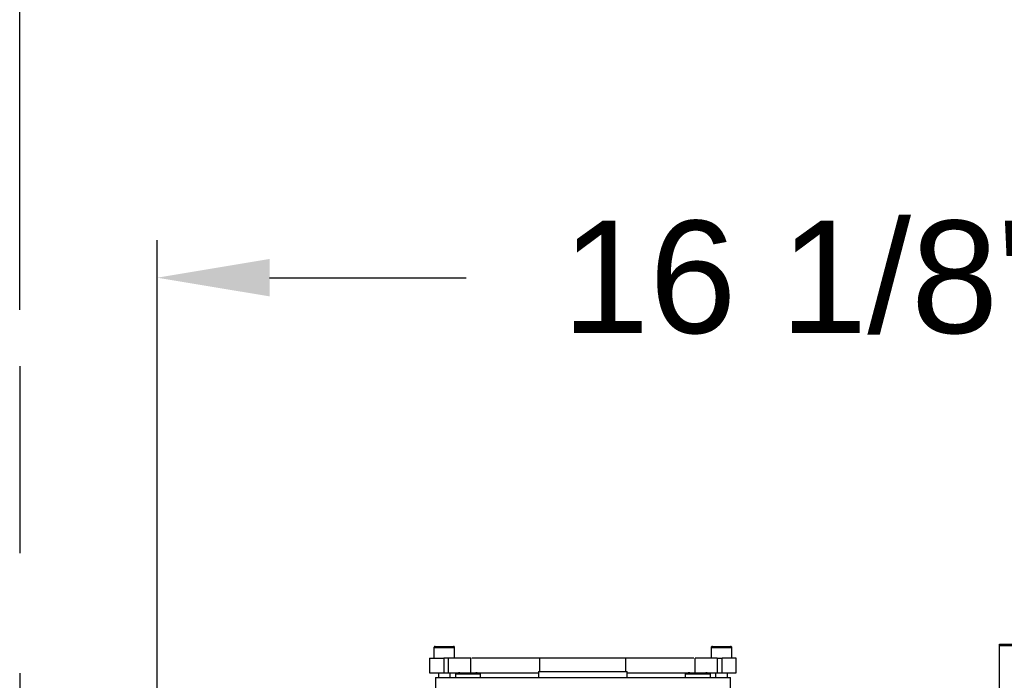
# Model space of a CAD drawing. Header units: inches. Extents: x 170 to 312, y 215 to 248.
# Tile 411 of 529: x 249.905 to 250.727, y 244.588 to 245.139. Entities that reach past the tile are written whole.
import ezdxf

# ---------------------------------------------------------------- set-up
doc = ezdxf.new("R2010")
doc.units = ezdxf.units.IN
doc.header["$LTSCALE"] = 0.25
doc.header["$MEASUREMENT"] = 0
doc.linetypes.add('PHANTOM2', pattern=[1.25, 0.625, -0.125, 0.125, -0.125, 0.125, -0.125])
for name, color, linetype in [('ANNOTATIONS', 1, 'Continuous'), ('HIDDEN', 6, 'PHANTOM2'), ('MOTOR LH', 7, 'Continuous')]:
    doc.layers.add(name, color=color, linetype=linetype)
doc.styles.add('ARIAL', font='arial.ttf', dxfattribs={"height": 0.09375})
doc.dimstyles.new('STANDARD$0', dxfattribs={"dimtxt": 0.09375, "dimasz": 0.09375, "dimexe": 0.03125, "dimexo": 0.046875, "dimgap": 0.09, "dimtad": 0, "dimtih": 1, "dimtoh": 1, "dimdec": 4, "dimzin": 0, "dimdsep": 46, "dimtxsty": 'ARIAL', "dimcen": 0.09, "dimadec": 0, "dimazin": 0, "dimtfac": 1, "dimtdec": 4, "dimtofl": 0, "dimtmove": 0, "dimatfit": 1, "dimfxl": 1, "dimtolj": 1, "dimtzin": 0, "dimarcsym": 0})

# ---------------------------------------------------------------- blocks, each defined once
blk = doc.blocks.new('*D76')
at = {"layer": 'ANNOTATIONS', "color": 0, "lineweight": -2, "transparency": 16777216}
for p, q in [((250.01971, 244.36635), (250.01971, 244.95483)), ((251.10565, 243.50697), (251.10565, 244.95483)), ((250.11346, 244.92358), (250.27757, 244.92358)), ((251.0119, 244.92358), (250.84779, 244.92358))]:
    blk.add_line(p, q, dxfattribs=at)
at = {"layer": 'ANNOTATIONS', "color": 0, "transparency": 16777216}
for points in [[(250.11346, 244.93921), (250.11346, 244.90796), (250.01971, 244.92358)], [(251.0119, 244.93921), (251.0119, 244.90796), (251.10565, 244.92358)]]:
    blk.add_solid(points, dxfattribs=at)
at = {"layer": 'defpoints', "color": 0, "transparency": 16777216}
for p in [(251.10565, 244.92358), (250.01971, 244.31947), (251.10565, 243.4601)]:
    blk.add_point(p, dxfattribs=at)
at = {"layer": 'ANNOTATIONS', "color": 0, "transparency": 16777216, "insert": (250.56268, 244.92358), "char_height": 0.09375, "attachment_point": 5, "style": 'ARIAL'}
blk.add_mtext('\\A1;16 1/8"', dxfattribs=at)
blk = doc.blocks.new('*D77')
at = {"layer": 'ANNOTATIONS', "color": 0, "lineweight": -2, "transparency": 16777216}
for p, q in [((249.90496, 244.89671), (249.90496, 245.23471)), ((251.10565, 243.50697), (251.10565, 245.23471)), ((249.99871, 245.20346), (250.2202, 245.20346)), ((251.0119, 245.20346), (250.79042, 245.20346))]:
    blk.add_line(p, q, dxfattribs=at)
at = {"layer": 'ANNOTATIONS', "color": 0, "transparency": 16777216}
for points in [[(249.99871, 245.21909), (249.99871, 245.18784), (249.90496, 245.20346)], [(251.0119, 245.21909), (251.0119, 245.18784), (251.10565, 245.20346)]]:
    blk.add_solid(points, dxfattribs=at)
at = {"layer": 'defpoints', "color": 0, "transparency": 16777216}
for p in [(251.10565, 245.20346), (249.90496, 244.84983), (251.10565, 243.4601)]:
    blk.add_point(p, dxfattribs=at)
at = {"layer": 'ANNOTATIONS', "color": 0, "transparency": 16777216, "insert": (250.50531, 245.20346), "char_height": 0.09375, "attachment_point": 5, "style": 'ARIAL'}
blk.add_mtext('\\A1;18 1/2"', dxfattribs=at)

msp = doc.modelspace()

# ---------------------------------------------------------------- linework, layer by layer
at = {"layer": 'HIDDEN'}
msp.add_line((249.90496, 244.84983), (249.90496, 244.45206), dxfattribs=at)
at = {"layer": 'MOTOR LH'}
for p, q in [((250.25064, 244.61487), (250.25064, 244.60601)), ((250.25064, 244.61487), (250.26787, 244.61487)), ((250.26787, 244.60601), (250.26787, 244.61487)), ((250.48194, 244.61487), (250.48194, 244.60601)), ((250.48194, 244.61487), (250.49917, 244.61487)), ((250.49917, 244.60601), (250.49917, 244.61487)), ((250.72246, 243.92737), (250.72246, 244.61782)), ((250.72246, 244.61782), (256.48809, 244.61782)), ((256.48809, 244.61635), (250.72246, 244.61635)), ((250.24695, 244.60601), (250.24695, 244.59371)), ((250.25881, 244.60601), (250.25881, 244.59371)), ((250.26281, 244.60601), (250.25881, 244.60601)), ((250.26281, 244.59371), (250.26281, 244.60601)), ((250.2814, 244.59371), (250.2814, 244.60603)), ((250.33908, 244.59494), (250.33908, 244.60601)), ((250.41073, 244.60601), (250.33908, 244.60601)), ((250.41073, 244.59494), (250.41073, 244.60601)), ((250.46841, 244.60603), (250.46841, 244.59371)), ((250.48699, 244.60601), (250.48699, 244.59371)), ((250.48699, 244.60601), (250.491, 244.60601)), ((250.491, 244.59371), (250.491, 244.60601)), ((250.50286, 244.59371), (250.50286, 244.60601)), ((250.24695, 244.59371), (250.27171, 244.59371)), ((250.25187, 244.59002), (250.25187, 244.53749)), ((250.25187, 244.59002), (250.49794, 244.59002)), ((250.25433, 244.59371), (250.25433, 244.59002)), ((250.26418, 244.59002), (250.26418, 244.59371)), ((250.26855, 244.59297), (250.26855, 244.59002)), ((250.26855, 244.59297), (250.28947, 244.59297)), ((250.28627, 244.59371), (250.33799, 244.59371)), ((250.28947, 244.59002), (250.28947, 244.59297)), ((250.33799, 244.59494), (250.33799, 244.59002)), ((250.33799, 244.59494), (250.41181, 244.59494)), ((250.41181, 244.59002), (250.41181, 244.59494)), ((250.41181, 244.59371), (250.46342, 244.59371)), ((250.46034, 244.59297), (250.46034, 244.59002)), ((250.46034, 244.59297), (250.48125, 244.59297)), ((250.47812, 244.59371), (250.50286, 244.59371)), ((250.48125, 244.59002), (250.48125, 244.59297)), ((250.48563, 244.59371), (250.48563, 244.59002)), ((250.49547, 244.59002), (250.49547, 244.59371)), ((250.49794, 244.53749), (250.49794, 244.59002))]:
    msp.add_line(p, q, dxfattribs=at)
for points, knots in [([(250.25163, 244.61586), (250.25153, 244.61585), (250.25134, 244.61583), (250.25106, 244.6157), (250.25082, 244.61547), (250.25066, 244.61516), (250.25065, 244.61493), (250.25064, 244.61482)], [0, 0, 0, 0, 0.177794, 0.3694, 0.566645, 0.79285, 1, 1, 1, 1]), ([(250.26786, 244.61482), (250.26786, 244.61491), (250.26786, 244.61511), (250.26774, 244.61539), (250.26753, 244.61564), (250.26723, 244.61582), (250.26699, 244.61585), (250.26688, 244.61586)], [0, 0, 0, 0, 0.174507, 0.364037, 0.56095, 0.789089, 1, 1, 1, 1]), ([(250.48293, 244.61586), (250.48283, 244.61585), (250.48263, 244.61583), (250.48236, 244.6157), (250.48212, 244.61547), (250.48196, 244.61516), (250.48195, 244.61493), (250.48194, 244.61482)], [0, 0, 0, 0, 0.177794, 0.3694, 0.566645, 0.79285, 1, 1, 1, 1]), ([(250.49916, 244.61482), (250.49916, 244.61491), (250.49916, 244.61511), (250.49904, 244.61539), (250.49883, 244.61564), (250.49853, 244.61582), (250.49829, 244.61585), (250.49818, 244.61586)], [0, 0, 0, 0, 0.174507, 0.364037, 0.56095, 0.789089, 1, 1, 1, 1]), ([(250.28127, 244.60601), (250.28131, 244.60601), (250.28147, 244.60601), (250.2805, 244.60601), (250.27841, 244.60601), (250.27523, 244.60601), (250.27136, 244.60601), (250.26706, 244.60601), (250.26423, 244.60601), (250.26281, 244.60601)], [0, 0, 0, 0, 0.046788, 0.205657, 0.364525, 0.523394, 0.682263, 0.841131, 1, 1, 1, 1]), ([(250.33908, 244.60601), (250.33429, 244.60601), (250.32472, 244.60601), (250.31112, 244.60601), (250.29837, 244.60601), (250.28865, 244.60601), (250.28366, 244.60601), (250.28217, 244.60601)], [0, 0, 0, 0, 0.2260203, 0.4520405, 0.6780608, 0.904081, 1, 1, 1, 1]), ([(250.4676, 244.60601), (250.46613, 244.60601), (250.46114, 244.60601), (250.45144, 244.60601), (250.43869, 244.60601), (250.42508, 244.60601), (250.41552, 244.60601), (250.41073, 244.60601)], [0, 0, 0, 0, 0.095238, 0.321428, 0.547619, 0.773809, 1, 1, 1, 1]), ([(250.48699, 244.60601), (250.48558, 244.60601), (250.48275, 244.60601), (250.47845, 244.60601), (250.47458, 244.60601), (250.4714, 244.60601), (250.46931, 244.60601), (250.46834, 244.60601), (250.4685, 244.60601), (250.46854, 244.60601)], [0, 0, 0, 0, 0.158869, 0.317737, 0.476606, 0.635475, 0.794343, 0.953212, 1, 1, 1, 1]), ([(250.27234, 244.59371), (250.2715, 244.59369), (250.27042, 244.59366), (250.26922, 244.5934), (250.26881, 244.59326), (250.26863, 244.59313), (250.26858, 244.59306), (250.26855, 244.593), (250.26855, 244.59295), (250.26857, 244.5929), (250.2686, 244.59285), (250.26863, 244.59283), (250.26864, 244.59281)], [0, 0, 0, 0, 0.603506, 0.77516, 0.890773, 0.914054, 0.933023, 0.948891, 0.960031, 0.971682, 0.984788, 1, 1, 1, 1]), ([(250.28938, 244.59281), (250.28939, 244.59283), (250.28942, 244.59285), (250.28945, 244.5929), (250.28947, 244.59295), (250.28947, 244.593), (250.28944, 244.59306), (250.28939, 244.59313), (250.28926, 244.59323), (250.28899, 244.59334), (250.28846, 244.59349), (250.28734, 244.59367), (250.28636, 244.59369), (250.28568, 244.59371)], [0, 0, 0, 0, 0.015204, 0.028303, 0.039948, 0.051082, 0.066942, 0.085901, 0.10917, 0.185661, 0.29154, 0.510095, 1, 1, 1, 1]), ([(250.46413, 244.59371), (250.46329, 244.59369), (250.46221, 244.59366), (250.46101, 244.5934), (250.46059, 244.59326), (250.46042, 244.59313), (250.46036, 244.59306), (250.46034, 244.59301), (250.46034, 244.59297), (250.46034, 244.59296)], [0, 0, 0, 0, 0.630372, 0.809667, 0.930427, 0.954744, 0.974558, 0.991133, 1, 1, 1, 1]), ([(250.48117, 244.59281), (250.48118, 244.59283), (250.48121, 244.59285), (250.48124, 244.5929), (250.48126, 244.59295), (250.48126, 244.593), (250.48123, 244.59306), (250.48118, 244.59313), (250.48105, 244.59323), (250.48078, 244.59334), (250.48025, 244.59349), (250.47913, 244.59367), (250.47814, 244.59369), (250.47747, 244.59371)], [0, 0, 0, 0, 0.015204, 0.028303, 0.039948, 0.051082, 0.066942, 0.085901, 0.10917, 0.185661, 0.29154, 0.510095, 1, 1, 1, 1])]:
    msp.add_open_spline(points, degree=3, knots=knots, dxfattribs=at)
for points in [[(250.25163, 244.61586), (250.25174, 244.61586), (250.25197, 244.61586), (250.25373, 244.61586), (250.25626, 244.61586), (250.25825, 244.61586), (250.25925, 244.61586)], [(250.25925, 244.61586), (250.26025, 244.61586), (250.26225, 244.61586), (250.26477, 244.61586), (250.26654, 244.61586), (250.26677, 244.61586), (250.26688, 244.61586)], [(250.48293, 244.61586), (250.48304, 244.61586), (250.48327, 244.61586), (250.48503, 244.61586), (250.48755, 244.61586), (250.48955, 244.61586), (250.49055, 244.61586)], [(250.49055, 244.61586), (250.49155, 244.61586), (250.49355, 244.61586), (250.49607, 244.61586), (250.49784, 244.61586), (250.49807, 244.61586), (250.49818, 244.61586)], [(250.24695, 244.60601), (250.24712, 244.60601), (250.24745, 244.60601), (250.25005, 244.60601), (250.25387, 244.60601), (250.25716, 244.60601), (250.25881, 244.60601)], [(250.50286, 244.60601), (250.50269, 244.60601), (250.50236, 244.60601), (250.49975, 244.60601), (250.49593, 244.60601), (250.49265, 244.60601), (250.491, 244.60601)], [(250.27234, 244.59371), (250.27244, 244.59371), (250.27264, 244.59371), (250.27418, 244.59371), (250.27639, 244.59371), (250.27901, 244.59371), (250.28163, 244.59371), (250.28384, 244.59371), (250.28538, 244.59371), (250.28558, 244.59371), (250.28568, 244.59371)], [(250.46413, 244.59371), (250.46423, 244.59371), (250.46443, 244.59371), (250.46597, 244.59371), (250.46818, 244.59371), (250.4708, 244.59371), (250.47342, 244.59371), (250.47562, 244.59371), (250.47716, 244.59371), (250.47737, 244.59371), (250.47747, 244.59371)]]:
    msp.add_open_spline(points, degree=3, dxfattribs=at)

# ---------------------------------------------------------------- dimensions: what is measured, and where the dimension line sits
at = {"layer": 'ANNOTATIONS'}
for base, p1, text, picture, middle in [((251.10565, 245.20346), (249.90496, 244.84983), '18 1/2"', '*D77', (250.50531, 245.20346)), ((251.10565, 244.92358), (250.01971, 244.31947), '16 1/8"', '*D76', (250.56268, 244.92358))]:
    dim = msp.add_linear_dim(base=base, p1=p1, p2=(251.10565, 243.4601), text=text, dimstyle='STANDARD$0', override={"dimtxsty": 'ARIAL'}, dxfattribs=at)
    dim.commit()
    dim.dimension.update_dxf_attribs({"geometry": picture, "text_midpoint": middle})

doc.saveas('drawing.dxf')
